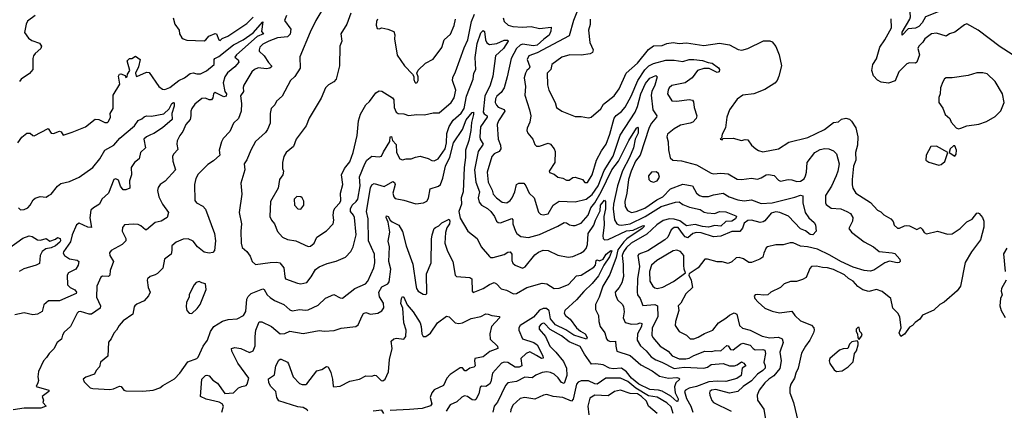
# Model space of a CAD drawing. Extents: x 1603745 to 1745082, y 385868 to 533966.
# Tile 426 of 646: x 1696279 to 1704320, y 443021 to 446211. Entities that reach past the tile are written whole.
import ezdxf

# ---------------------------------------------------------------- set-up
doc = ezdxf.new("R2010")
doc.units = 0

msp = doc.modelspace()

# ---------------------------------------------------------------- linework, layer by layer
at = {"layer": '0CON20XD'}
for points in [[(1703485, 446084.3), (1703485, 446110), (1703547.8, 446215), (1703553.3, 446235), (1703550.6, 446270.6), (1703537.1, 446305), (1703529.2, 446375), (1703532, 446395), (1703545, 446416.2), (1703555, 446425.8), (1703645, 446422.4), (1703686, 446405), (1703745, 446400.6), (1703766, 446386), (1703808.4, 446305), (1703806.5, 446285), (1703676.1, 446233.9), (1703649.4, 446185), (1703623.1, 446155), (1703595, 446140.5), (1703535.3, 446134.7), (1703485, 446084.3)], [(1698775, 446334.2), (1698697.5, 446205), (1698650.9, 446109.1), (1698566.1, 445906.1), (1698570, 445815), (1698525, 445747.5), (1698490, 445715), (1698421.4, 445585), (1698375.6, 445545), (1698362.2, 445515), (1698333.4, 445486.6), (1698325.6, 445445.6), (1698323.4, 445366.6), (1698301.9, 445315), (1698285, 445288.6), (1698204.6, 445215.4), (1698165.5, 445144.5), (1698132.6, 445067.4), (1698112.5, 445035), (1698118.1, 444985), (1698084.4, 444875), (1698094.2, 444785), (1698070.8, 444635), (1698089.4, 444545), (1698084.4, 444485), (1698088, 444385), (1698095, 444350), (1698135, 444318.8), (1698159.8, 444279.8), (1698177.5, 444235), (1698205, 444210.8), (1698325, 444227.5), (1698379.5, 444229.5), (1698404.6, 444224.6), (1698435.6, 444185), (1698442.8, 444112.8), (1698450.8, 444095), (1698548.3, 444058.3), (1698575, 444054.4), (1698623.8, 444065), (1698659.7, 444110.3), (1698695, 444170.4), (1698725, 444192.1), (1698788.9, 444221.1), (1698862.1, 444237.9), (1698938.6, 444271.4), (1698982.7, 444317.3), (1699001.1, 444355), (1699026.7, 444455), (1699013.2, 444595), (1699005.2, 444615.2), (1698980.7, 444645), (1698979.8, 444665), (1698994.9, 444695.1), (1699027.3, 444725), (1699040, 444745), (1699058.1, 444855), (1699053.2, 444926.8), (1699097.3, 445035), (1699115, 445064.4), (1699155, 445097.1), (1699215, 445091.9), (1699234.2, 445095.8), (1699248.7, 445131.3), (1699300.5, 445215), (1699304.8, 445255.2), (1699315, 445257.9), (1699324.2, 445225), (1699352.1, 445192.1), (1699356, 445125), (1699384.2, 445074.2), (1699405, 445065.6), (1699436.1, 445073.9), (1699475, 445074), (1699512.5, 445087.5), (1699550, 445095), (1699615, 445076.9), (1699645, 445060.6), (1699665, 445058.9), (1699696.2, 445075), (1699753.9, 445155), (1699765.4, 445205), (1699767.9, 445282.1), (1699785, 445337.3), (1699818.7, 445391.3), (1699885, 445446.7), (1699909.3, 445485), (1699929.1, 445585), (1699982.7, 445725), (1699987.7, 445775), (1700003.3, 445805), (1699997.5, 445902.5), (1700015.7, 446015), (1700045, 446102.9), (1700065, 446121.2), (1700074.2, 446114.2), (1700082.1, 446045), (1700095, 446022.2), (1700115, 446008.2), (1700175, 446015.3), (1700235, 446044), (1700264.2, 446044.2), (1700266.9, 446035), (1700230, 445975), (1700164.7, 445915), (1700141.6, 445748.4), (1700119.8, 445675), (1700078, 445585), (1700063.3, 445455), (1700071.4, 445441.4), (1700096.2, 445426.2), (1700096.3, 445415), (1700042.8, 445335), (1700035.4, 445254.6), (1700040, 445235), (1700063.1, 445195), (1700023.1, 445135), (1699994, 444985), (1700005, 444883.8), (1700033.9, 444805), (1700024, 444755), (1700031.3, 444721.3), (1700050.6, 444695), (1700099.4, 444669.4), (1700126.9, 444645), (1700156.9, 444605), (1700173.1, 444565), (1700186.7, 444555), (1700205, 444552.2), (1700297.2, 444587.2), (1700305, 444577.5), (1700307.5, 444545), (1700328.2, 444485), (1700340, 444465), (1700371.7, 444441.7), (1700435, 444431.1), (1700525, 444456.6), (1700675, 444525.4), (1700725, 444554.4), (1700745, 444552.2), (1700768.8, 444535), (1700795, 444529.5), (1700815, 444530.9), (1700865, 444550), (1700922.4, 444615), (1700943.2, 444675), (1700975.2, 444715), (1701027.2, 444805), (1701114.6, 444985), (1701169.3, 445055), (1701253.3, 445225), (1701315, 445325.6), (1701325, 445332), (1701330.8, 445325), (1701329.3, 445285), (1701305.3, 445234.7), (1701291.6, 445165), (1701258.7, 445085), (1701202.8, 444977.2), (1701159.7, 444855), (1701127.7, 444705), (1701124.8, 444665.2), (1701135.8, 444575.8), (1701154.4, 444545), (1701172, 444535), (1701192.6, 444532.6), (1701265, 444543.7), (1701386.7, 444603.3), (1701517.3, 444685), (1701635, 444721.6), (1701665, 444722.3), (1701695, 444702.8), (1701749.3, 444680.7), (1701835, 444659.7), (1701870.2, 444640.2), (1701894.7, 444634.7), (1701955, 444627.8), (1701995, 444645.4), (1702045, 444641.5), (1702128.8, 444608.8), (1702134, 444604), (1702125.2, 444584.8), (1702095, 444566.2), (1702045, 444563.5), (1702005, 444524.4), (1701955, 444531), (1701904, 444516), (1701855, 444520.9), (1701795, 444538.2), (1701725, 444528.8), (1701669.6, 444569.6), (1701622.5, 444582.5), (1701585, 444584.1), (1701535, 444572), (1701483.6, 444535), (1701399.6, 444460.4), (1701273.3, 444385), (1701235, 444351.4), (1701209.3, 444315), (1701199.8, 444285), (1701208.1, 444211.9), (1701207, 444163), (1701211.1, 444115), (1701196.8, 444063.2), (1701175.8, 444024.2), (1701142.2, 443985), (1701144.6, 443965), (1701161.9, 443921.9), (1701198.2, 443888.2), (1701209.4, 443869.4), (1701214.7, 443825.3), (1701207.3, 443775), (1701225, 443737.8), (1701275, 443723.3), (1701323.3, 443726.7), (1701345.3, 443735.3), (1701359.9, 443729.9), (1701356.8, 443705), (1701324.1, 443645), (1701322.8, 443595), (1701348.1, 443548.1), (1701395, 443507.7), (1701435, 443457.7), (1701475, 443432.8), (1701524.4, 443415), (1701625, 443363.4), (1701705, 443372.3), (1701865.9, 443364.1), (1701895, 443373.1), (1701925, 443395.3), (1702024.6, 443404.6), (1702075, 443385.3), (1702115.3, 443384.7), (1702138.4, 443391.6), (1702175, 443416.6), (1702193.1, 443405), (1702208, 443385), (1702178.9, 443365), (1702170, 443305), (1702135, 443280.4), (1702044.7, 443255.3), (1701975, 443258.6), (1701906.3, 443253.7), (1701805, 443216.8), (1701745, 443202.5), (1701715.4, 443185), (1701709.2, 443175), (1701725, 443118.6), (1701759.6, 443055), (1701777.5, 443005)], [(1696406, 446245), (1696341.3, 446198.7), (1696330.6, 446175), (1696318.6, 446105), (1696350.2, 446060.2), (1696377.9, 446042.1), (1696439.3, 446019.3), (1696457.5, 445995), (1696452, 445975), (1696405, 445935.6), (1696392.5, 445915), (1696386.7, 445895), (1696385.6, 445804.4), (1696359.7, 445770.3), (1696292, 445725), (1696275.8, 445705)], [(1698458.9, 446245), (1698442.5, 446205), (1698492.7, 446132.7), (1698488.4, 446091.6), (1698465, 446069.8), (1698385, 446061.9), (1698314, 446035), (1698265, 446011.4), (1698241.1, 445985), (1698233.3, 445965), (1698235.7, 445955), (1698276.3, 445916.3), (1698310.3, 445860.3), (1698336.4, 445835), (1698336.4, 445825), (1698322.9, 445815), (1698295, 445809.1), (1698225, 445816.7), (1698196.5, 445805), (1698173.8, 445785), (1698108.6, 445675), (1698103.3, 445656.7), (1698105.5, 445625), (1698081.1, 445588.9), (1698089.7, 445525), (1698087.1, 445465), (1698066.2, 445403.8), (1698023.7, 445366.3), (1697995, 445298), (1697940.7, 445239.3), (1697925.6, 445214.4), (1697907.8, 445145), (1697914.2, 445105), (1697861.1, 445058.9), (1697815, 445028.6), (1697735, 444950), (1697717.1, 444915), (1697705.6, 444865), (1697709.2, 444735), (1697724, 444715), (1697775, 444687.8), (1697795, 444664.4), (1697870, 444465), (1697877.1, 444405), (1697868.9, 444325), (1697855, 444310.6), (1697826, 444304), (1697785, 444311.2), (1697732.1, 444355), (1697695, 444402.9), (1697655, 444421.2), (1697615, 444418.6), (1697556.7, 444395), (1697521.2, 444365), (1697522.5, 444325), (1697515, 444296.7), (1697462.5, 444255), (1697447.1, 444182.9), (1697405, 444137.5), (1697386.4, 444126.4)], [(1697532, 446225), (1697546, 446175), (1697582, 446125), (1697584.1, 446094.1), (1697602.7, 446062.7), (1697614.2, 446054.2), (1697645, 446044), (1697785, 446038.2), (1697799.4, 446045), (1697824, 446075), (1697875, 446098.6), (1697885, 446094), (1697905, 446047.5), (1697915, 446040), (1697933.5, 446056.5), (1697978.1, 446075), (1698135, 446180), (1698185, 446232.5)], [(1698982.5, 446265), (1698949.2, 446175), (1698902.5, 446095), (1698908.6, 446035), (1698894.2, 445995), (1698890, 445835), (1698862.5, 445725), (1698845, 445702.7), (1698800.3, 445679.7), (1698776.2, 445655), (1698741.3, 445568.7), (1698642.7, 445407.3), (1698617.1, 445345), (1698535.6, 445235), (1698515.8, 445175), (1698455, 445126), (1698436.1, 445093.9), (1698423.8, 445045), (1698423.8, 444995), (1698433.6, 444973.6), (1698428.8, 444945), (1698401.4, 444905), (1698388.5, 444835), (1698327.3, 444725), (1698321.2, 444605), (1698334.6, 444575), (1698358.5, 444545), (1698385, 444481.2), (1698425, 444434.2), (1698465, 444415.6), (1698535, 444404.3), (1698635, 444359.2), (1698655, 444360.8), (1698684.2, 444385), (1698705.7, 444435), (1698785, 444486), (1698837.5, 444545), (1698843.1, 444575), (1698837.9, 444615), (1698845.4, 444654.6), (1698855, 444675.8), (1698892.5, 444715), (1698901.1, 444735), (1698899.2, 444795), (1698917.7, 444865), (1698908.2, 444945), (1698931.3, 444995), (1698975, 445051.4), (1699002.5, 445125), (1699034.7, 445265.3), (1699046.4, 445385), (1699060.8, 445439.2), (1699104.6, 445515.4), (1699135, 445543.8), (1699187, 445613), (1699215, 445628.8), (1699235, 445628), (1699322.7, 445572.7), (1699333.2, 445555), (1699335.7, 445494.3), (1699354.6, 445455), (1699370, 445445), (1699415, 445440.9), (1699455, 445428.5), (1699523.3, 445436.7), (1699585, 445433.6), (1699655, 445451.4), (1699705, 445450), (1699801.5, 445535), (1699826.2, 445573.8), (1699841.9, 445635), (1699812.2, 445715), (1699815, 445738.8), (1699837.5, 445785), (1699908.5, 445981.5), (1699939.3, 446045), (1699968.2, 446195), (1699994.3, 446255.7)], [(1700226.2, 446225), (1700236.7, 446195), (1700267.5, 446165), (1700305.9, 446155.9), (1700385, 446149.7), (1700455, 446155.9), (1700525, 446139.5), (1700619.5, 446149.5), (1700616.2, 446116.2), (1700603.9, 446085), (1700559.7, 446050.3), (1700505, 446001.7), (1700475, 445998.3), (1700385, 446010), (1700365, 446002.1), (1700337.5, 445975), (1700291.8, 445895), (1700260.4, 445745), (1700234.6, 445655), (1700212.2, 445615), (1700175.8, 445585), (1700164.5, 445565), (1700161.5, 445535), (1700171.8, 445511.8), (1700187.3, 445497.3), (1700235, 445478.6), (1700241.1, 445465), (1700188.4, 445385), (1700177.6, 445355), (1700186, 445235), (1700206.8, 445185), (1700208.5, 445155), (1700195, 445134.4), (1700155, 445116.7), (1700135.3, 445094.7), (1700095.3, 444965), (1700103.7, 444885), (1700138.3, 444818.3), (1700144.7, 444784.7), (1700171.5, 444755), (1700219.5, 444719.5), (1700256, 444716), (1700285, 444735.5), (1700300, 444755), (1700323.1, 444805), (1700335.7, 444865), (1700354.6, 444875.4), (1700395, 444876.9), (1700413, 444853), (1700440, 444795), (1700479.4, 444755), (1700515, 444638.8), (1700532.4, 444622.4), (1700555, 444617.8), (1700595, 444624.3), (1700636.4, 444695), (1700685, 444728.9), (1700815, 444722.2), (1700905, 444744), (1700955, 444782.2), (1701002, 444855), (1701051.3, 444978.7), (1701125.2, 445095), (1701183.3, 445266.7), (1701305.2, 445455), (1701325, 445500.6), (1701351.2, 445605), (1701390.2, 445689.8), (1701426.4, 445733.6), (1701474.6, 445754.6), (1701485.3, 445745), (1701467, 445675), (1701442.7, 445625), (1701435.2, 445595), (1701449.3, 445475), (1701481.1, 445425), (1701480.6, 445415), (1701439.6, 445365), (1701420, 445330), (1701346.5, 445103.5), (1701307.5, 445055), (1701273.1, 444975), (1701250, 444905), (1701236.5, 444795), (1701222, 444725), (1701224.2, 444684.2), (1701243, 444653), (1701275, 444636.1), (1701314.6, 444644.6), (1701385, 444673), (1701481.3, 444738.7), (1701530.4, 444765), (1701595, 444830.4), (1701695, 444868.5), (1701773.9, 444853.9), (1701805, 444794.3), (1701830.8, 444775), (1701855, 444766.9), (1701905, 444766), (1701945, 444780.3), (1702025, 444793.8), (1702074.3, 444765), (1702145, 444740), (1702195, 444731.2), (1702255, 444740.7), (1702335, 444708.9), (1702425, 444716), (1702609, 444761), (1702655, 444778.5), (1702675, 444772.5), (1702675.4, 444715), (1702694.3, 444635), (1702725, 444592.5), (1702767.1, 444555), (1702777.5, 444535), (1702783.3, 444485), (1702755.7, 444454.3), (1702735, 444458), (1702695.7, 444485.7), (1702655, 444502.9), (1702557.7, 444607.7), (1702486.1, 444636.1), (1702455, 444641), (1702415, 444629.8), (1702365, 444569.1), (1702350.3, 444559.7), (1702325, 444554), (1702255, 444573.5), (1702225, 444571.1), (1702195, 444549.2), (1702182.8, 444507.2), (1702158.8, 444481.2), (1702095, 444481.5), (1702005, 444442), (1701945, 444438.9), (1701845, 444469.5), (1701805, 444473.5), (1701775, 444463.9), (1701735, 444429.1), (1701715, 444436.5), (1701698.9, 444455), (1701656.5, 444515), (1701625, 444513.3), (1701599.2, 444495), (1701570.9, 444435), (1701548.1, 444411.9), (1701407.8, 444322.2), (1701335, 444295.6), (1701325.8, 444285), (1701341.9, 444195), (1701324.7, 444095.3), (1701320.4, 443985), (1701324.5, 443965), (1701347.3, 443935), (1701368.3, 443878.3), (1701465, 443886), (1701486.8, 443875), (1701491.8, 443785), (1701445.3, 443695), (1701442.5, 443635), (1701450.5, 443615), (1701509.1, 443545), (1701573.8, 443503.8), (1701607.1, 443467.1), (1701665, 443440.5), (1701720.4, 443440.4), (1701745, 443445.9), (1701785, 443468.4), (1701875, 443504.7), (1701925, 443500.8), (1701965, 443508.2), (1702005, 443506.5), (1702055, 443549.1), (1702065, 443547.1), (1702085, 443518.5), (1702105, 443514.6), (1702165, 443562.5), (1702185, 443568.2), (1702245, 443551.8), (1702267.8, 443525), (1702285, 443515.4), (1702347.3, 443517.3), (1702365, 443511.1), (1702370, 443485), (1702356.1, 443415), (1702367.5, 443385), (1702366.4, 443365), (1702348.2, 443345), (1702303.3, 443316.7), (1702255, 443262.6), (1702188.1, 443215), (1702145, 443175.8), (1702075, 443161.7), (1701965, 443192.2), (1701929.2, 443185), (1701915.6, 443175), (1701911.1, 443165), (1701914.5, 443145), (1701931.2, 443101.2), (1701944.3, 443085), (1702090, 443015)], [(1700834.8, 446285.2), (1700801.9, 446205), (1700765, 446079.2), (1700505, 445940.2), (1700437.8, 445915), (1700424.6, 445885), (1700443.8, 445825), (1700439.2, 445810.8), (1700421.8, 445795), (1700408.9, 445775), (1700398.9, 445735), (1700410.9, 445665), (1700403.2, 445595), (1700442.5, 445475), (1700452.5, 445425), (1700446.2, 445373.8), (1700422.5, 445325), (1700420.8, 445305), (1700428.6, 445285), (1700469.2, 445235), (1700485, 445192.5), (1700499.3, 445179.3), (1700525, 445178.8), (1700595, 445203.8), (1700613.9, 445193.9), (1700643.8, 445155), (1700652, 445135), (1700649.4, 445045), (1700604, 444975), (1700605, 444963.3), (1700645, 444948), (1700674.5, 444924.5), (1700715, 444916.9), (1700745, 444901.1), (1700765, 444901.4), (1700795, 444921.4), (1700815.6, 444925.6), (1700875, 444906.7), (1700895, 444882), (1700915, 444881.4), (1700955.3, 444945), (1700989.2, 445065), (1701029.9, 445140.1), (1701068, 445195), (1701098.4, 445275), (1701133.4, 445406.6), (1701150.8, 445429.2), (1701195, 445460.9), (1701225, 445497.5), (1701273.1, 445586.9), (1701327.7, 445715), (1701385, 445801.9), (1701416.6, 445835), (1701455, 445854.3), (1701555, 445880), (1701625, 445880.6), (1701695, 445870.3), (1701745, 445885.8), (1701785, 445886.4), (1701856.6, 445876.6), (1701900.9, 445860.9), (1701935, 445856.5), (1701986.4, 445816.4), (1701993.1, 445805), (1701991.2, 445785), (1701975, 445780.5), (1701910.9, 445810.9), (1701865, 445811.7), (1701815.5, 445794.5), (1701771.5, 445735), (1701715, 445693.8), (1701605, 445674.5), (1701582.7, 445655), (1701573.5, 445635), (1701570, 445605), (1701605, 445549.4), (1701645, 445545.6), (1701745, 445559.4), (1701772.5, 445552.5), (1701780.5, 445540.5), (1701787.9, 445495), (1701810, 445425), (1701803.8, 445405), (1701776.7, 445375), (1701755.4, 445364.6), (1701675, 445350), (1701625, 445320), (1701570.6, 445275), (1701563.4, 445253.4), (1701574.4, 445214.4), (1701578.3, 445148.3), (1701592.5, 445082.5), (1701613.1, 445063.1), (1701685, 445057.5), (1701805, 445024.7), (1701925, 444956.4), (1701945, 444951.1), (1702005, 444956.9), (1702065, 444951.4), (1702139.6, 444909.6), (1702175, 444904.5), (1702255, 444915.4), (1702305, 444908.9), (1702335, 444918.9), (1702375, 444944.2), (1702395, 444947.5), (1702439.7, 444939.7), (1702475, 444899.2), (1702492.5, 444892.5), (1702555, 444905.6), (1702585, 444903.1), (1702625, 444890), (1702655, 444893.1), (1702685, 444912.2), (1702697.6, 444935), (1702705.8, 444965), (1702710.6, 445045), (1702773.8, 445125), (1702815, 445150.9), (1702855, 445158.2), (1702887.5, 445155), (1702925, 445138.6), (1702950, 445115), (1702971.1, 445035), (1702961.6, 444975), (1702948.1, 444935), (1702907.6, 444852.4), (1702858.6, 444775), (1702858.6, 444715), (1702865, 444702.5), (1702905, 444672.5), (1702985.5, 444665.5), (1703035, 444644), (1703065, 444628), (1703083.5, 444595), (1703079.6, 444565), (1703050, 444505), (1703071.2, 444475), (1703175.8, 444395.8), (1703251.9, 444355), (1703298.9, 444318.9), (1703405, 444308), (1703425, 444300.4), (1703466.4, 444255), (1703468.5, 444235), (1703461.3, 444228.7), (1703445, 444225.2), (1703382.3, 444237.7), (1703345, 444224.2), (1703255, 444164.6), (1703225, 444158.2), (1703175, 444162.6), (1703085, 444190.8), (1702985, 444235.6), (1702895, 444289.2), (1702795, 444337.7), (1702712.9, 444357.1), (1702655, 444362.6), (1702595, 444389.1), (1702570.3, 444389.7), (1702515, 444371.2), (1702455, 444372), (1702385, 444356.7), (1702375, 444347.5), (1702356.2, 444305), (1702348.3, 444271.7), (1702323.8, 444255), (1702255, 444227.5), (1702235, 444228), (1702189.1, 444259.1), (1702155, 444268.6), (1702130, 444265), (1702095, 444234.2), (1702065, 444220.6), (1702015, 444232.2), (1701975, 444232.5), (1701895, 444255.6), (1701875.5, 444254.5), (1701820.8, 444185), (1701747.5, 444135), (1701743.3, 444125), (1701762, 444085), (1701772.5, 444025), (1701718.6, 443971.4), (1701677.5, 443895), (1701656.2, 443875), (1701662.9, 443835), (1701635.5, 443745), (1701633.3, 443715), (1701663.6, 443663.6), (1701724, 443635), (1701755, 443605.8), (1701785, 443603.8), (1701820.4, 443619.6), (1701872, 443648), (1701940, 443675), (1701985, 443735.6), (1702046.9, 443773.1), (1702075, 443798.1), (1702115, 443816.9), (1702135.6, 443805), (1702157.8, 443715), (1702182, 443692), (1702245.8, 443675.8), (1702342.4, 443627.6), (1702405, 443613.8), (1702475, 443617.8), (1702506.9, 443605), (1702515.4, 443575), (1702487.9, 443495), (1702497.6, 443425), (1702487.5, 443362.5), (1702437.4, 443302.6), (1702396.5, 443275), (1702365, 443244.3), (1702316.7, 443185), (1702302.9, 443145), (1702305, 443104), (1702355, 443030), (1702369.2, 442945)], [(1696263.3, 445205), (1696295, 445252), (1696337.5, 445285), (1696365, 445283.3), (1696385, 445265.6), (1696396.8, 445263.2), (1696512.5, 445322.5), (1696535, 445283.8), (1696555, 445282.5), (1696605, 445301.2), (1696617.5, 445295), (1696635, 445267.5), (1696707.6, 445292.4), (1696815, 445337.1), (1696895, 445397.5), (1696925, 445396), (1696975, 445370.6), (1696995, 445371.1), (1697005, 445380), (1697021.4, 445415), (1697018, 445445), (1697041.2, 445485), (1697042.5, 445595), (1697097.5, 445685), (1697085, 445750), (1697092.5, 445765), (1697105, 445768.8), (1697140, 445755), (1697145, 445740), (1697157, 445743), (1697158.8, 445765), (1697179.2, 445795), (1697156.7, 445875), (1697175, 445892.5), (1697195, 445892.5), (1697225, 445912.5), (1697262.5, 445885), (1697250, 445825), (1697224, 445775), (1697228.8, 445748.8), (1697235, 445746.2), (1697315, 445781.6), (1697335, 445780.5), (1697415.6, 445665), (1697445, 445643.8), (1697465, 445641.8), (1697505, 445657.9), (1697577.2, 445712.8), (1697625.2, 445734.8), (1697671.7, 445771.7), (1697695, 445777.7), (1697725, 445769.2), (1697755, 445769.4), (1697805, 445792.8), (1697867.3, 445845), (1697866.5, 445885), (1697872.9, 445895), (1697905, 445910.9), (1698025.5, 446004.5), (1698103.5, 446046.5), (1698186.3, 446103.7), (1698265, 446192.5), (1698254.6, 446115), (1698268.9, 446095), (1698217, 446073), (1698048.4, 445925), (1698036.5, 445905), (1698064.2, 445884.2), (1698068.5, 445865), (1698035, 445825.4), (1697975, 445775.8), (1697954.8, 445745), (1697941.6, 445695), (1697954.1, 445625), (1697967.6, 445605), (1697966.3, 445585), (1697945, 445580.3), (1697874.8, 445615.2), (1697861.8, 445605), (1697857.3, 445572.7), (1697845, 445555.4), (1697825, 445556.2), (1697795, 445569.8), (1697765, 445566.7), (1697710.2, 445519.8), (1697685, 445485.7), (1697676.8, 445465), (1697677.7, 445425), (1697670, 445395), (1697635, 445354.2), (1697612.4, 445297.6), (1697587.1, 445265), (1697565, 445221.2), (1697561.1, 445195), (1697570, 445150), (1697536.9, 445115), (1697527.5, 445095), (1697528.9, 445055), (1697552.5, 444985), (1697467.8, 444892.2), (1697426.7, 444865), (1697408.3, 444841.7), (1697404.2, 444815.8), (1697413.9, 444765), (1697445, 444704.4), (1697494, 444635), (1697482.5, 444595), (1697434.3, 444565.7), (1697385.4, 444554.6), (1697315, 444494), (1697305, 444496), (1697268, 444528), (1697245, 444537.1), (1697205, 444540.9), (1697133.3, 444535), (1697118, 444515), (1697116, 444485), (1697145.8, 444425), (1697146, 444405), (1697114.3, 444375.7), (1697026.2, 444325), (1697011.7, 444308.3), (1697014.3, 444285), (1697044.2, 444235), (1697018, 444162), (1697014.4, 444125), (1697005, 444114.4), (1696955, 444115.6), (1696941.1, 444108.9), (1696909.2, 444035), (1696905.4, 443945), (1696938.2, 443875), (1696936.9, 443855), (1696865, 443806.5), (1696845, 443806.2), (1696775, 443826.8), (1696760, 443825), (1696747.5, 443815), (1696694.4, 443705), (1696640.7, 443659.3), (1696627.1, 443635), (1696619.1, 443600.9), (1696585.5, 443574.5), (1696557.5, 443522.5), (1696518.1, 443485), (1696498.7, 443451.3), (1696474.2, 443425), (1696433.2, 443336.8), (1696425.7, 443295), (1696432.9, 443265), (1696425.5, 443244.5), (1696412, 443215), (1696516.7, 443185), (1696517.5, 443175), (1696462.5, 443135), (1696472.5, 443105), (1696467.5, 443085), (1696496.2, 443055), (1696452.2, 443037.8), (1696315, 443039.1), (1696225.6, 443025)], [(1699200, 446215), (1699191.4, 446195), (1699190, 446165), (1699199.3, 446139.3), (1699215, 446136.7), (1699235, 446143.3), (1699285, 446133.3), (1699333, 446113), (1699341.7, 446088.3), (1699338.5, 446055), (1699362.2, 445922.2), (1699420.8, 445835), (1699487.5, 445765), (1699497, 445747), (1699497, 445723), (1699505, 445700), (1699515, 445693.3), (1699525, 445697.5), (1699533.3, 445715), (1699533, 445743), (1699523.3, 445773.3), (1699531.7, 445798.3), (1699593.3, 445855), (1699655, 445888.8), (1699725.8, 445984.2), (1699745.6, 446045), (1699796.8, 446093.2), (1699826.2, 446163.8), (1699839.3, 446215)], [(1700937.8, 446215), (1700938.9, 446171.1), (1700923.5, 446125), (1700934.1, 446025), (1700963.1, 445965), (1700956.6, 445943.4), (1700937.6, 445932.4), (1700865, 445920), (1700772.5, 445925), (1700706, 445905), (1700625.6, 445845), (1700616.3, 445803.7), (1700586.4, 445775), (1700588.8, 445678.8), (1700600, 445635), (1700651.1, 445535), (1700661.9, 445495), (1700706.7, 445463.3), (1700815, 445419.1), (1700865, 445421.4), (1700925, 445408), (1700945, 445413.8), (1701025, 445482.5), (1701047.9, 445522.1), (1701135, 445590), (1701174.5, 445645), (1701232.5, 445775), (1701325, 445856.9), (1701415, 445968.2), (1701455, 445997.1), (1701525, 446000.7), (1701565, 446015.4), (1701615, 446023.5), (1701665, 446016.4), (1701725, 446022.1), (1701865, 445998.9), (1701995, 446019.4), (1702075, 446005.6), (1702146.2, 445966.2), (1702177, 445963), (1702226.7, 445975), (1702352.3, 446037.7), (1702405, 446038.2), (1702425, 446030), (1702455, 445992.9), (1702482.3, 445925), (1702499.2, 445835), (1702480, 445750), (1702465.7, 445715), (1702445, 445691.4), (1702365, 445640), (1702275, 445605.7), (1702185, 445594.2), (1702139.1, 445560.9), (1702075.6, 445475), (1702053.8, 445415), (1702042.6, 445327.4), (1702016.2, 445275), (1702010, 445245), (1702000, 445235), (1702015, 445230), (1702025, 445240), (1702105, 445242.2), (1702175, 445222.9), (1702205, 445231.4), (1702225, 445228.6), (1702256.2, 445185), (1702290, 445155), (1702311.4, 445141.4), (1702348.5, 445131.5), (1702475, 445157.1), (1702559.1, 445210.9), (1702715, 445248.1), (1702850.8, 445315), (1702925, 445370), (1702965, 445376.2), (1702991.8, 445398.2), (1703025, 445405.6), (1703055, 445397.1), (1703072.4, 445382.4), (1703108, 445328), (1703122.9, 445255), (1703120.8, 445185), (1703104.2, 445125.8), (1703106.7, 445065), (1703089.6, 445015), (1703078.2, 444905), (1703077, 444863), (1703083.1, 444835), (1703107.5, 444795), (1703226.8, 444716.8), (1703285, 444656.7), (1703313, 444643), (1703336.4, 444616.4), (1703392.5, 444585), (1703413.6, 444563.6), (1703421.7, 444531.7), (1703448.3, 444508.3), (1703465, 444507.5), (1703505, 444527.5), (1703525, 444530), (1703545, 444527.5), (1703605, 444497.5), (1703635, 444513.3), (1703650.5, 444500.5), (1703665, 444473.3), (1703685, 444461.2), (1703775, 444484.4), (1703855, 444460.5), (1703895, 444460.8), (1703958.9, 444505), (1704015, 444559.1), (1704058.8, 444581.2), (1704095, 444630), (1704105, 444633.8), (1704115, 444627.1), (1704143.4, 444595), (1704153.5, 444565), (1704153.8, 444516.2), (1704125, 444413.3), (1704053.5, 444315), (1704001.7, 444228.3), (1703962.9, 444035), (1703935, 443995.8), (1703829.2, 443905), (1703794.3, 443885), (1703745, 443840), (1703652.5, 443797.5), (1703630, 443765), (1703591.7, 443738.3), (1703571.2, 443715), (1703545, 443701.4), (1703505, 443644.2), (1703475, 443623.3), (1703462, 443655), (1703477.5, 443695), (1703466.7, 443785), (1703451.2, 443815), (1703409.1, 443855), (1703394, 443935), (1703321.3, 443991.3), (1703275, 444007.1), (1703215, 443991.8), (1703165, 444006.2), (1703125, 444030.8), (1703085.8, 444075.8), (1703047.3, 444097.3), (1703015, 444126.4), (1702925, 444170), (1702875, 444185.4), (1702836.6, 444186.6), (1702785, 444197.9), (1702745, 444196.5), (1702731.3, 444178.7), (1702700.8, 444105), (1702671.3, 444088.7), (1702624.2, 444074.2), (1702575, 444074.2), (1702522.5, 444055), (1702491.2, 444025), (1702412.5, 443985), (1702390, 443965), (1702355, 443960), (1702305, 443968.1), (1702285.6, 443964.4), (1702277.3, 443952.7), (1702283.1, 443935), (1702309.4, 443905), (1702365, 443855.6), (1702425, 443830.5), (1702484, 443816), (1702585, 443831.2), (1702610, 443795), (1702655, 443752.5), (1702745, 443717.3), (1702765, 443693.8), (1702768.5, 443675), (1702762.7, 443655), (1702732.5, 443595), (1702695.6, 443545), (1702665, 443488), (1702636.5, 443365), (1702617.8, 443325), (1702607, 443283), (1702576.6, 443233.4), (1702569.4, 443205), (1702569.4, 443165), (1702597.5, 443085), (1702636.7, 442925)], [(1704285, 445987.9), (1704105.5, 446125), (1704015, 446176.4), (1703995, 446169.2), (1703915, 446108.8), (1703872.5, 446095), (1703845, 446076.7), (1703765, 446100), (1703725, 446096.2), (1703670, 446055), (1703654.1, 446025.9), (1703621.9, 445995), (1703614.5, 445975), (1703627.5, 445925), (1703605, 445862.5), (1703593.6, 445856.4), (1703545, 445858), (1703525, 445851.2), (1703458.5, 445785), (1703429.7, 445710.3), (1703375, 445692.9), (1703315, 445700.6), (1703285, 445716.5), (1703252, 445752), (1703238.2, 445795), (1703246.1, 445845), (1703275, 445890.8), (1703303.7, 445986.3), (1703343.5, 446045), (1703399.6, 446145), (1703397.4, 446217.4)], [(1704385, 445925.4), (1704285, 445987.9)], [(1703945, 445320), (1703965, 445323.8), (1704015, 445344.2), (1704111.2, 445358.8), (1704175, 445380), (1704245, 445421.2), (1704292.7, 445467.3), (1704318.9, 445535), (1704304.3, 445604.3), (1704245.5, 445705.5), (1704178.9, 445768.9), (1704145, 445777.3), (1704095, 445777.8), (1704025, 445754.5), (1703895, 445735.6), (1703845, 445735.8), (1703832.1, 445727.9), (1703817.3, 445702.7), (1703798, 445655), (1703795.6, 445605), (1703784.2, 445575), (1703786.2, 445535), (1703819.1, 445489.1), (1703837.7, 445437.7), (1703874.1, 445404.1), (1703887.5, 445375), (1703927, 445327), (1703945, 445320)], [(1696270, 444675), (1696285, 444658), (1696315, 444661.9), (1696345, 444675.8), (1696364.2, 444695), (1696389.7, 444740.3), (1696405.8, 444754.2), (1696445, 444766), (1696495, 444761.2), (1696515, 444773.8), (1696535, 444786.2), (1696587.9, 444852.1), (1696615, 444873.8), (1696685, 444890), (1696765, 444923.6), (1696875, 445002.7), (1696933.8, 445075), (1696975, 445145.7), (1697046.5, 445185), (1697097.3, 445242.7), (1697217.3, 445342.7), (1697245, 445386.2), (1697275, 445400), (1697295, 445418.8), (1697314.2, 445425.8), (1697355, 445424.2), (1697455, 445441.9), (1697498.1, 445481.9), (1697520.5, 445525), (1697535, 445535.6), (1697541.2, 445531.2), (1697540.9, 445505), (1697521.4, 445445), (1697523.1, 445395), (1697445, 445327.9), (1697375, 445281.6), (1697348.3, 445271.7)], [(1697386.4, 444126.4), (1697345, 444113.8), (1697323.3, 444095), (1697320, 444085), (1697328, 444025), (1697344.2, 443985), (1697330.8, 443955), (1697295.5, 443914.5), (1697235, 443887.5), (1697220, 443875), (1697212.9, 443865), (1697203.3, 443805), (1697125, 443751.2), (1697090, 443715), (1697070, 443675), (1697048.3, 443651.7), (1697025, 443603.8), (1697003.4, 443576.6), (1696998, 443462), (1696937.5, 443415), (1696929.2, 443375), (1696901.9, 443345), (1696889.2, 443315), (1696818.8, 443291.2), (1696797.5, 443275), (1696805.6, 443255), (1696854.7, 443205), (1696875, 443198.4), (1697015, 443190), (1697045, 443195.3), (1697095, 443218), (1697107.1, 443215), (1697129.4, 443185), (1697145, 443180.6), (1697285, 443178.2), (1697368, 443185), (1697424, 443205), (1697447.5, 443225), (1697541.8, 443278.2), (1697586.2, 443325), (1697652.5, 443417.5), (1697725, 443444.4), (1697735, 443454.2), (1697776.9, 443545), (1697812.9, 443595), (1697836.7, 443665), (1697863.1, 443705), (1697935, 443750), (1697982.4, 443762.4), (1698055, 443768), (1698105.5, 443794.5), (1698125, 443827.5), (1698132.6, 443927.4), (1698145, 443951.4), (1698170, 443975), (1698265, 444012.5), (1698275, 444008), (1698300.8, 443965), (1698323, 443943), (1698358.5, 443918.5), (1698435.2, 443885.2), (1698485, 443840.5), (1698505, 443833.8), (1698566.2, 443843.8), (1698611.5, 443838.5), (1698635, 443842.5), (1698715, 443880.9), (1698775, 443938.1), (1698845, 443967.5), (1698895, 443939.2), (1698915, 443935.8), (1699016, 444015), (1699102, 444055), (1699123.1, 444075), (1699171.1, 444185), (1699177.8, 444225), (1699177, 444297), (1699128.4, 444405), (1699124.7, 444585), (1699112.3, 444645), (1699145, 444838), (1699155, 444862.5), (1699175, 444872.9), (1699255, 444847.5), (1699325, 444888.2), (1699340.7, 444880.7), (1699346.1, 444865), (1699325.8, 444795), (1699333.2, 444763.2), (1699345, 444751.2), (1699415, 444738.1), (1699515, 444706.9), (1699575.6, 444714.4), (1699605, 444729.2), (1699617.1, 444752.9), (1699631.7, 444828.3), (1699698, 444852), (1699715, 444865.7), (1699735, 444916), (1699756.8, 445015), (1699791.4, 445088.6), (1699821.6, 445205), (1699895.9, 445315), (1699925, 445392.1), (1699975, 445453.1), (1699985.4, 445455.4), (1699985.3, 445435.3), (1699967.8, 445372.2), (1699964.1, 445305), (1699946.4, 445225), (1699919, 445145), (1699920.8, 445085), (1699910, 445005), (1699900.5, 444805), (1699884.8, 444755), (1699888.3, 444705), (1699866.2, 444645), (1699875, 444588.8), (1699938.6, 444485), (1700014.5, 444424.5), (1700047, 444357), (1700115, 444276.2), (1700125, 444268.8), (1700145, 444268), (1700235, 444292.3), (1700265, 444312.2), (1700285, 444314.4), (1700298.8, 444295), (1700297.8, 444245), (1700305, 444222.2), (1700325, 444206.1), (1700385, 444182.1), (1700408, 444192), (1700485, 444290.8), (1700515, 444312.3), (1700555, 444328.8), (1700595, 444326.7), (1700675, 444286.9), (1700757.7, 444272.3), (1700795, 444276.9), (1700860, 444305), (1700885, 444320), (1700905, 444341.9), (1700915.2, 444374.8), (1700922.7, 444465), (1700968.2, 444531.8), (1700981.6, 444575), (1701019.9, 444650.1), (1701023.3, 444695), (1701055, 444736.9), (1701063.5, 444725), (1701062.2, 444665), (1701049, 444605), (1701051, 444535), (1701040, 444445), (1701044.7, 444425), (1701055, 444414.2), (1701085, 444416.7), (1701235, 444486.4), (1701287.9, 444492.1), (1701365, 444528.8), (1701375, 444531.5), (1701380.4, 444525), (1701363.6, 444505), (1701238, 444422), (1701212.2, 444397.8), (1701165, 444331.2), (1701149.1, 444269.1), (1701098.6, 444131.4), (1701041.4, 444035), (1701011.2, 443945), (1700980.6, 443885), (1700981.5, 443845), (1701005.6, 443795), (1701007.5, 443745), (1701019.2, 443705), (1701057.8, 443655), (1701070.6, 443605), (1701081.1, 443591.1), (1701105, 443582.7), (1701145.8, 443585), (1701146.2, 443545), (1701155, 443503.5), (1701265, 443469.2), (1701352.8, 443392.8), (1701445, 443344.6), (1701505, 443299.5), (1701576.4, 443283.6), (1701645, 443288.5), (1701662.7, 443282.7), (1701668.8, 443275), (1701636.9, 443245), (1701626, 443214), (1701633.2, 443165), (1701655.5, 443115), (1701655.1, 443094.9), (1701645, 443093.7), (1701596.7, 443136.7), (1701526.8, 443176.8), (1701495, 443186.7), (1701425, 443191), (1701334.7, 443235), (1701275, 443283.8), (1701235, 443335.5), (1701195, 443365.2), (1701125, 443359), (1701095, 443366.3), (1701045, 443392.9), (1700985, 443401.2), (1700949.3, 443399.3), (1700890.4, 443480.4), (1700855, 443541.6), (1700765, 443580), (1700705, 443629), (1700612.1, 443682.1), (1700565, 443728.8), (1700555, 443732.1), (1700538.9, 443725), (1700521.1, 443705), (1700520.8, 443685), (1700572.6, 443622.6), (1700609.2, 443545), (1700656.9, 443496.9), (1700719.7, 443419.7), (1700743.7, 443365), (1700747.8, 443305), (1700725, 443241.1), (1700705, 443248.9), (1700677.4, 443287.4), (1700645.1, 443315.1), (1700615, 443330.6), (1700584.2, 443335.8), (1700545, 443329.1), (1700495, 443307.7), (1700465, 443286.8), (1700405, 443292.8), (1700335, 443256.6), (1700265.3, 443244.7), (1700246.2, 443225), (1700181.3, 443088.7), (1700154.7, 443055.3), (1700143.5, 443005)], [(1697348.3, 445271.7), (1697313.9, 445255), (1697293.3, 445235), (1697305, 445163.8), (1697266.2, 445125), (1697254.5, 445075), (1697215, 445044.6), (1697188.8, 445005), (1697190.8, 444945), (1697174.5, 444895), (1697179.4, 444835), (1697145, 444820.4), (1697125, 444821.9), (1697101.3, 444851.3), (1697085, 444900), (1697065, 444910.9), (1697048.6, 444905), (1697003.2, 444795), (1696950, 444745), (1696929.4, 444705), (1696880.8, 444675), (1696860.9, 444655), (1696851.9, 444591.9), (1696865.4, 444514.6), (1696835, 444517.7), (1696765, 444550.6), (1696743.3, 444536.7), (1696707.5, 444455), (1696692.7, 444397.3), (1696635.6, 444315), (1696634.5, 444304.5), (1696645.6, 444285), (1696686.8, 444256.8), (1696748.2, 444248.2), (1696762, 444235), (1696755.5, 444205), (1696736.4, 444175), (1696676.9, 444143.1), (1696665.6, 444125), (1696669.2, 444045), (1696690.6, 444025), (1696727.9, 444005), (1696741.5, 443985), (1696740, 443975), (1696605, 443916.4), (1696515, 443914), (1696477.1, 443882.9), (1696462.4, 443827.6), (1696424.4, 443805.6), (1696385, 443800.6), (1696315, 443817.5), (1696240, 443800)], [(1703915, 445097.5), (1703927.5, 445112.5), (1703928.8, 445145), (1703915, 445180), (1703905, 445180), (1703877.5, 445155), (1703870, 445125), (1703915, 445097.5)], [(1703785, 445023.8), (1703805, 445027.5), (1703835, 445052.5), (1703860, 445125), (1703765, 445177.5), (1703720, 445175), (1703682.5, 445105), (1703680, 445065), (1703705, 445047.5), (1703785, 445023.8)], [(1701455, 444884.3), (1701485.8, 444895), (1701504.3, 444925), (1701495.5, 444955.5), (1701477.5, 444967.5), (1701440, 444965), (1701414.4, 444935), (1701416.2, 444905), (1701431.7, 444891.7), (1701455, 444884.3)], [(1698575, 444664.2), (1698598.6, 444695), (1698598.3, 444728.3), (1698585.8, 444755), (1698575, 444764), (1698542.2, 444767.8), (1698520.8, 444745), (1698523.1, 444695), (1698550, 444665), (1698575, 444664.2)], [(1697930, 443005), (1697942.5, 443055), (1697932.5, 443075), (1697907.2, 443087.2), (1697801, 443111), (1697756.4, 443135), (1697765.6, 443275), (1697795, 443304.4), (1697808, 443308), (1697825, 443302.2), (1697855, 443268.5), (1697893.2, 443243.2), (1697955, 443158.8), (1698025, 443163.3), (1698065, 443204.2), (1698092.5, 443215), (1698128, 443225), (1698135.8, 443235), (1698149.2, 443285), (1698060.9, 443405), (1698010.6, 443505), (1698008.8, 443525), (1698035, 443532.9), (1698085, 443525.5), (1698155, 443492.5), (1698185, 443506.2), (1698202.2, 443547.8), (1698200.8, 443625), (1698207.8, 443675), (1698235, 443742.5), (1698255, 443742.5), (1698335, 443706.7), (1698405, 443644.5), (1698445, 443649.5), (1698485, 443667.5), (1698592.7, 443647.3), (1698725, 443674.2), (1698766.8, 443666.8), (1698847.8, 443672.2), (1698905, 443692.5), (1699025, 443705.8), (1699042, 443718), (1699075, 443791.4), (1699087.8, 443812.2), (1699105, 443820.6), (1699145, 443806.4), (1699205, 443813.1), (1699235, 443834.2), (1699251.5, 443858.5), (1699249.2, 443895), (1699217.5, 443947.5), (1699210.8, 443985), (1699235, 444028.8), (1699284.3, 444055), (1699295, 444069.2), (1699310.6, 444175), (1699294.1, 444235), (1699299.6, 444355), (1699286.7, 444403.3), (1699300.8, 444475), (1699287.2, 444557.2), (1699271.8, 444595), (1699275, 444608.6), (1699287.1, 444605), (1699303.8, 444573.8), (1699319.7, 444559.7), (1699375, 444532.5), (1699405, 444480), (1699434.4, 444364.4), (1699489.1, 444215), (1699513.3, 444046.7), (1699519.2, 444015), (1699533.3, 443995), (1699575, 443970), (1699595, 443966.2), (1699603.8, 443975), (1699602.2, 444135), (1699638.3, 444225), (1699642.1, 444417.9), (1699648.2, 444455), (1699664.6, 444505), (1699674.3, 444515), (1699702.3, 444527.7), (1699725, 444553.3), (1699785, 444581.2), (1699791.4, 444565), (1699789.1, 444545), (1699768.1, 444511.9), (1699757, 444473), (1699751.4, 444385), (1699771.4, 444321.4), (1699815.4, 444235), (1699834.4, 444124.4), (1699845, 444114.2), (1699955, 444105.7), (1699972.5, 444095), (1699973.4, 443993.4), (1699982.5, 443982.5), (1700065, 444014.5)], [(1696187.7, 444342.3), (1696305, 444428.1), (1696355, 444445.7), (1696380.8, 444440.8), (1696425, 444413.3), (1696448.3, 444411.7), (1696495, 444424), (1696525, 444403.3), (1696571.7, 444418.3), (1696588.3, 444431.7), (1696610, 444425), (1696612.5, 444405), (1696607.5, 444395), (1696571.9, 444365), (1696535, 444347.8), (1696491.2, 444338.8), (1696462.9, 444317.1), (1696444.7, 444285), (1696439.4, 444220.6), (1696414.3, 444205.7), (1696313.5, 444176.5), (1696275.2, 444154.8)], [(1700065, 444014.5), (1700115, 444048.7), (1700155, 444064.5), (1700174.1, 444054.1), (1700211.8, 444011.8), (1700255, 444002.2), (1700310.9, 443970.9), (1700335, 443974.5), (1700419.2, 444025), (1700545, 444060.4), (1700585, 444052.7), (1700645, 444016), (1700685, 444018.6), (1700761.8, 444048.2), (1700825, 444119.5), (1700865, 444125.8), (1700969, 444191), (1700981.1, 444205), (1700988, 444245), (1700995, 444249.4), (1701015, 444240.6), (1701044, 444255), (1701069.6, 444295), (1701106.7, 444326.7), (1701115, 444323.3), (1701095, 444273.3), (1701048.4, 444205), (1701005, 444120.5), (1700955, 444056.7), (1700885, 443990.5), (1700825, 443922), (1700730.6, 443835), (1700724.4, 443815), (1700736.1, 443796.1), (1700775, 443764.3), (1700826.9, 443695), (1700857.5, 443667.5), (1700896, 443645), (1700912.9, 443615), (1700908.9, 443601.1), (1700805, 443633.5), (1700739.2, 443679.2), (1700655, 443719.8), (1700615, 443767.6), (1700602.1, 443832.1), (1700581.3, 443851.3), (1700555, 443851.7), (1700525, 443839.8), (1700475, 443781), (1700366.2, 443713.8), (1700355.7, 443695), (1700354.3, 443675), (1700384.3, 443605), (1700478.5, 443575), (1700505.2, 443555), (1700550, 443465), (1700553.8, 443446.2), (1700541.2, 443445), (1700499.7, 443469.7), (1700445, 443497.9), (1700415, 443485.7), (1700370.5, 443445), (1700379.5, 443385), (1700357.7, 443372.3), (1700325, 443374.7), (1700265, 443410.8), (1700235, 443414.6), (1700215, 443406.4), (1700140.4, 443325), (1700125.2, 443254.8), (1700115, 443234.4), (1700085, 443216.9), (1700052.2, 443217.8), (1700040.2, 443209.8), (1700028.2, 443155), (1700005, 443108.6), (1699995, 443103.3), (1699975, 443106.5), (1699935, 443134.5), (1699910.7, 443139.3), (1699890.4, 443129.6), (1699850.2, 443089.8), (1699794, 443066), (1699760.5, 443015)], [(1701485, 444014.7), (1701532.2, 444027.8), (1701617.6, 444072.4), (1701716.2, 444143.8), (1701704.5, 444174.5), (1701701.5, 444205), (1701702.7, 444285), (1701675, 444318.9), (1701645, 444329.3), (1701615, 444322.9), (1701482.7, 444245), (1701438.6, 444205), (1701421.6, 444155), (1701425.8, 444075.8), (1701448.8, 444035), (1701465, 444021.1), (1701485, 444014.7)], [(1704340.8, 444345), (1704312.3, 444297.7), (1704328.5, 444155)], [(1697685, 443812.2), (1697727.4, 443852.6), (1697751.5, 443885), (1697801.4, 444008.6), (1697795, 444053.3), (1697765, 444061.2), (1697745, 444074), (1697720, 444065), (1697703.3, 444045), (1697664.1, 443965.9), (1697663.3, 443945), (1697640.8, 443905), (1697638.1, 443865), (1697644.3, 443835), (1697663.9, 443813.9), (1697685, 443812.2)], [(1704336.2, 444085), (1704296.2, 444015), (1704294.1, 443994.1), (1704303.3, 443965), (1704288.8, 443935), (1704282.5, 443875), (1704293.8, 443835), (1704328.3, 443778.3)], [(1698632.5, 443015), (1698626.7, 443025), (1698594.1, 443044.1), (1698550.4, 443050.4), (1698395, 443099.6), (1698380, 443125), (1698370.4, 443175), (1698329.5, 443215), (1698313.6, 443245), (1698312, 443278), (1698360.3, 443309.7), (1698371.1, 443385), (1698395, 443430), (1698405, 443438), (1698415, 443440), (1698465.6, 443415), (1698475, 443402), (1698512.3, 443295), (1698565, 443238.9), (1698585, 443232.2), (1698615, 443232.2), (1698625, 443237.8), (1698705, 443344.4), (1698745, 443354.4), (1698785, 443378.1), (1698798.8, 443375), (1698821.1, 443331.1), (1698834.5, 443274.5), (1698837.5, 443217.5), (1698843.8, 443213.8), (1698895, 443219.2), (1698975, 443260), (1699055, 443274.2), (1699105, 443302), (1699155, 443301.2), (1699177, 443307), (1699190, 443305), (1699230, 443265), (1699245, 443261.2), (1699263.3, 443275), (1699292, 443335), (1699298.2, 443435), (1699320.4, 443525), (1699313.1, 443586.9), (1699335, 443604.3), (1699355, 443610), (1699415, 443602.2), (1699432.5, 443625), (1699435.4, 443675), (1699414.7, 443735), (1699408.1, 443855), (1699392.3, 443892.3), (1699396.4, 443935), (1699405, 443951.4), (1699416, 443945), (1699441.9, 443881.9), (1699491.2, 443825), (1699549.2, 443735), (1699558.5, 443705), (1699563.6, 443645), (1699575, 443624.5), (1699595, 443623.8), (1699635, 443650.8), (1699691.5, 443735), (1699765, 443789.2), (1699785, 443783.8), (1699835, 443734.3), (1699865, 443730), (1699896.2, 443735), (1699965, 443770.6), (1700045, 443786.9), (1700085, 443808.9), (1700105, 443807.5), (1700134.7, 443794.7), (1700197.8, 443787.8), (1700196.9, 443775), (1700132.5, 443705), (1700118.5, 443645), (1700122.1, 443602.1), (1700180.8, 443545), (1700184, 443526), (1700117.3, 443502.7), (1700062.8, 443457.2), (1699996.9, 443445), (1699992.3, 443425), (1699997.3, 443385), (1699987.5, 443372.5), (1699954, 443365), (1699925, 443342.5), (1699915, 443342.5), (1699895, 443367.1), (1699875, 443368.9), (1699795, 443313.3), (1699767.3, 443285), (1699738.9, 443225), (1699665, 443188.5), (1699645.4, 443165), (1699631.1, 443125), (1699645.3, 443075), (1699633.3, 443056.7), (1699565.8, 443035), (1699462.9, 443027.1), (1699305, 443019.6)], [(1703135, 443600), (1703158.8, 443635), (1703155, 443650), (1703140, 443665), (1703136.1, 443696.1), (1703125, 443697.5), (1703110, 443685), (1703110, 443665), (1703120, 443645), (1703123, 443613), (1703135, 443600)], [(1702949.3, 443339.3), (1702995, 443344), (1703045, 443376.7), (1703085, 443417.5), (1703095.9, 443484.1), (1703113.6, 443506.4), (1703126.7, 443555), (1703127.5, 443577.5), (1703117.5, 443587.5), (1703075, 443580), (1703055, 443562.5), (1703043, 443527), (1703005, 443523.3), (1702975, 443511.2), (1702894, 443445), (1702889.2, 443425), (1702895, 443402.5), (1702930.8, 443350.8), (1702949.3, 443339.3)], [(1701616.7, 442995), (1701599.6, 443049.6), (1701565, 443082.2), (1701485, 443127.2), (1701415, 443138.8), (1701312, 443202), (1701245, 443255.9), (1701186, 443285), (1701065, 443284.6), (1700995, 443234.7), (1700975, 443236.7), (1700925, 443262.7), (1700865, 443261.1), (1700839.2, 443250.8), (1700825.3, 443234.7), (1700798.5, 443111.5), (1700785, 443097.2), (1700714.7, 443125.3), (1700635, 443134.2), (1700585, 443151.5), (1700555.4, 443144.6), (1700485, 443112.3), (1700405, 443126.9), (1700365, 443118.1), (1700307, 443063), (1700289.4, 443025), (1700286.7, 443005)], [(1701486.1, 442995), (1701414.3, 443054.3), (1701398, 443095), (1701357.8, 443135), (1701325, 443154.9), (1701265, 443159.5), (1701185, 443185.9), (1701137.5, 443175), (1701085, 443138.9), (1700975, 443143.6), (1700935, 443119.4), (1700917.4, 443055), (1700927.6, 442985)], [(1699253.5, 442995), (1699235, 443021.5), (1699165, 443014)]]:
    msp.add_lwpolyline(points, dxfattribs=at)

doc.saveas('drawing.dxf')
